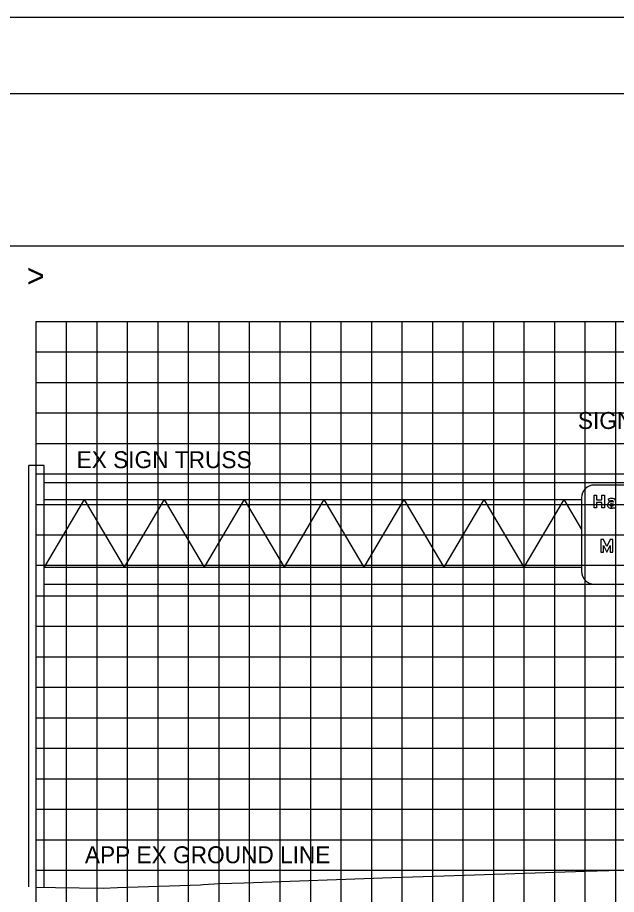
# Model space of a CAD drawing. Extents: x 1797809 to 2198143, y 249608 to 1237864.
# Drawn here: x 2194546.5 to 2194585.7, y 1237280.5 to 1237338 of the extents above; entities that cross this region are included whole.
import ezdxf

# ---------------------------------------------------------------- set-up
doc = ezdxf.new("R2010")
doc.units = 0
for name, color, linetype in [('3', 7, 'Continuous'), ('60', 7, 'Continuous'), ('DESIGN - SHEET - Light Grid', 7, 'Continuous'), ('GSBWFILL', 7, 'Continuous'), ('GSCOLORFILL', 7, 'Continuous'), ('GSDIMS', 7, 'Continuous'), ('GSOUTLINE', 7, 'Continuous'), ('GSSHT', 7, 'Continuous'), ('Level 45', 7, 'Continuous'), ('Level 55', 7, 'Continuous')]:
    doc.layers.add(name, color=color, linetype=linetype)

msp = doc.modelspace()

# ---------------------------------------------------------------- linework, layer by layer
at = {"layer": '3'}
for p, q in [((2194548.227, 1237308.649), (2194547.227, 1237308.649)), ((2194547.227, 1237281.008), (2194547.227, 1237308.649)), ((2194548.227, 1237280.991), (2194548.227, 1237308.649))]:
    msp.add_line(p, q, dxfattribs=at)
at = {"layer": '60'}
msp.add_line((2194547.688, 1237258.106), (2194547.688, 1237318.106), dxfattribs=at)
at = {"layer": 'DESIGN - SHEET - Light Grid'}
msp.add_lwpolyline([(2194547.688, 1237281.001), (2194548.963, 1237280.979), (2194552.089, 1237280.929), (2194553.022, 1237280.964), (2194558.467, 1237281.16), (2194558.636, 1237281.168), (2194559.717, 1237281.229), (2194561.327, 1237281.286), (2194571.003, 1237281.638), (2194574.434, 1237281.747), (2194583.707, 1237282.046), (2194592.078, 1237282.294), (2194595.19, 1237282.386), (2194597.315, 1237282.427), (2194607.204, 1237282.616)], dxfattribs=at)
at = {"layer": 'GSBWFILL'}
for points in [[(2194584.934, 1237305.873), (2194584.767, 1237305.873), (2194584.767, 1237306.226), (2194584.426, 1237306.226), (2194584.426, 1237305.873), (2194584.259, 1237305.873), (2194584.259, 1237306.705), (2194584.426, 1237306.705), (2194584.426, 1237306.393), (2194584.767, 1237306.393), (2194584.767, 1237306.705), (2194584.934, 1237306.705)], [(2194585.315, 1237303.412), (2194585.315, 1237302.959), (2194585.482, 1237302.959), (2194585.482, 1237303.792), (2194585.315, 1237303.792), (2194585.094, 1237303.339), (2194584.874, 1237303.792), (2194584.707, 1237303.792), (2194584.707, 1237302.959), (2194584.874, 1237302.959), (2194584.874, 1237303.412), (2194585.094, 1237302.959)]]:
    msp.add_lwpolyline(points, close=True, dxfattribs=at)
for points in [[(2194585.192, 1237306.435), (2194585.259, 1237306.291)], [(2194585.394, 1237305.857), (2194585.394, 1237306)], [(2194585.394, 1237306), (2194585.394, 1237305.857)], [(2194585.525, 1237306.27), (2194585.525, 1237306.255)], [(2194585.525, 1237305.885), (2194585.525, 1237305.873), (2194585.691, 1237305.873), (2194585.691, 1237306.249)], [(2194585.525, 1237306.108), (2194585.525, 1237306.027)]]:
    msp.add_lwpolyline(points, dxfattribs=at)
for centre, major_axis, start_param, end_param in [((2194585.342, 1237306.058), (0, 0.201), 0.87593, 1.570796), ((2194585.333, 1237306.058), (0, 0.192), 1.570796, 2.21394), ((2194585.372, 1237306.034), (0, 0.239), 0.399285, 0.87593), ((2194585.428, 1237306.02), (0, 0.477), 0, 0.517719), ((2194585.428, 1237306.02), (0, 0.319), 0, 0.559495), ((2194585.391, 1237305.991), (0, 0.285), 0, 0.404512), ((2194585.371, 1237306.058), (0, 0.0708), 0.408547, 1.530785), ((2194585.375, 1237306.058), (0, 0.0754), 1.530785, 1.570796), ((2194585.35, 1237306.058), (0, 0.0499), 1.570796, 2.757027), ((2194585.394, 1237306.166), (0, 0.167), 2.757027, 3.141593), ((2194585.39, 1237306.013), (0, 0.12), 6.259455, 6.691732), ((2194585.391, 1237305.856), (0, 0.42), 5.959871, 6.283185), ((2194585.382, 1237305.724), (0, 0.409), 5.926185, 6.254823), ((2194585.394, 1237306.166), (0, 0.166), 3.141843, 3.28451), ((2194585.384, 1237306.385), (0, 0.385), 3.228562, 3.516221), ((2194585.428, 1237306.09), (0, 0.408), 5.96613, 6.283185), ((2194585.434, 1237306.213), (0, 0.126), 5.822746, 6.330435), ((2194585.462, 1237306.27), (0, 0.0624), 4.712389, 5.822746), ((2194585.497, 1237306.299), (0, 0.187), 4.997165, 5.96613), ((2194585.324, 1237306.249), (0, 0.367), 4.712389, 4.997165), ((2194585.35, 1237306.071), (0, 0.213), 2.21394, 2.611125), ((2194585.372, 1237306.143), (0, 0.286), 2.672443, 3.141593), ((2194585.372, 1237306.281), (0, 0.425), 3.141593, 3.191959), ((2194585.372, 1237306.281), (0, 0.425), 3.192057, 3.508644)]:
    msp.add_ellipse(centre, major_axis=major_axis, ratio=0.999993, start_param=start_param, end_param=end_param, dxfattribs=at)
at = {"layer": 'GSCOLORFILL'}
for points in [[(2194525.191, 1237123.036), (2194847.691, 1237123.036), (2194847.691, 1237333.036), (2194525.191, 1237333.036)], [(2194584.934, 1237305.873), (2194584.767, 1237305.873), (2194584.767, 1237306.226), (2194584.426, 1237306.226), (2194584.426, 1237305.873), (2194584.259, 1237305.873), (2194584.259, 1237306.705), (2194584.426, 1237306.705), (2194584.426, 1237306.393), (2194584.767, 1237306.393), (2194584.767, 1237306.705), (2194584.934, 1237306.705)], [(2194585.315, 1237303.412), (2194585.315, 1237302.959), (2194585.482, 1237302.959), (2194585.482, 1237303.792), (2194585.315, 1237303.792), (2194585.094, 1237303.339), (2194584.874, 1237303.792), (2194584.707, 1237303.792), (2194584.707, 1237302.959), (2194584.874, 1237302.959), (2194584.874, 1237303.412), (2194585.094, 1237302.959)]]:
    msp.add_lwpolyline(points, close=True, dxfattribs=at)
for points in [[(2194585.192, 1237306.435), (2194585.259, 1237306.291)], [(2194585.394, 1237305.857), (2194585.394, 1237306)], [(2194585.394, 1237306), (2194585.394, 1237305.857)], [(2194585.525, 1237306.27), (2194585.525, 1237306.255)], [(2194585.525, 1237305.885), (2194585.525, 1237305.873), (2194585.691, 1237305.873), (2194585.691, 1237306.249)], [(2194585.525, 1237306.108), (2194585.525, 1237306.027)]]:
    msp.add_lwpolyline(points, dxfattribs=at)
for centre, major_axis, start_param, end_param in [((2194585.342, 1237306.058), (0, 0.201), 0.87593, 1.570796), ((2194585.333, 1237306.058), (0, 0.192), 1.570796, 2.21394), ((2194585.372, 1237306.034), (0, 0.239), 0.399285, 0.87593), ((2194585.428, 1237306.02), (0, 0.477), 0, 0.517719), ((2194585.428, 1237306.02), (0, 0.319), 0, 0.559495), ((2194585.391, 1237305.991), (0, 0.285), 0, 0.404512), ((2194585.371, 1237306.058), (0, 0.0708), 0.408547, 1.530785), ((2194585.375, 1237306.058), (0, 0.0754), 1.530785, 1.570796), ((2194585.35, 1237306.058), (0, 0.0499), 1.570796, 2.757027), ((2194585.394, 1237306.166), (0, 0.167), 2.757027, 3.141593), ((2194585.39, 1237306.013), (0, 0.12), 6.259455, 6.691732), ((2194585.391, 1237305.856), (0, 0.42), 5.959871, 6.283185), ((2194585.382, 1237305.724), (0, 0.409), 5.926185, 6.254823), ((2194585.394, 1237306.166), (0, 0.166), 3.141843, 3.28451), ((2194585.384, 1237306.385), (0, 0.385), 3.228562, 3.516221), ((2194585.428, 1237306.09), (0, 0.408), 5.96613, 6.283185), ((2194585.434, 1237306.213), (0, 0.126), 5.822746, 6.330435), ((2194585.462, 1237306.27), (0, 0.0624), 4.712389, 5.822746), ((2194585.497, 1237306.299), (0, 0.187), 4.997165, 5.96613), ((2194585.324, 1237306.249), (0, 0.367), 4.712389, 4.997165), ((2194585.35, 1237306.071), (0, 0.213), 2.21394, 2.611125), ((2194585.372, 1237306.143), (0, 0.286), 2.672443, 3.141593), ((2194585.372, 1237306.281), (0, 0.425), 3.141593, 3.191959), ((2194585.372, 1237306.281), (0, 0.425), 3.192057, 3.508644)]:
    msp.add_ellipse(centre, major_axis=major_axis, ratio=0.999993, start_param=start_param, end_param=end_param, dxfattribs=at)
at = {"layer": 'GSDIMS'}
for p, q in [((2194548.227, 1237307.539), (2194591.934, 1237307.539)), ((2194591.101, 1237307.371), (2194584.275, 1237307.371)), ((2194583.442, 1237306.539), (2194583.442, 1237301.71)), ((2194548.227, 1237306.428), (2194583.442, 1237306.428)), ((2194550.846, 1237306.428), (2194548.227, 1237301.988)), ((2194550.846, 1237306.428), (2194553.465, 1237301.988)), ((2194556.084, 1237306.428), (2194553.465, 1237301.988)), ((2194556.084, 1237306.428), (2194558.703, 1237301.988)), ((2194561.322, 1237306.428), (2194558.703, 1237301.988)), ((2194561.322, 1237306.428), (2194563.941, 1237301.988)), ((2194566.561, 1237306.428), (2194563.941, 1237301.988)), ((2194566.561, 1237306.428), (2194569.18, 1237301.988)), ((2194571.799, 1237306.428), (2194569.18, 1237301.988)), ((2194571.799, 1237306.428), (2194574.418, 1237301.988)), ((2194577.037, 1237306.428), (2194574.418, 1237301.988)), ((2194577.037, 1237306.428), (2194579.656, 1237301.988)), ((2194582.275, 1237306.428), (2194579.656, 1237301.988)), ((2194582.275, 1237306.428), (2194583.442, 1237304.45)), ((2194548.227, 1237301.988), (2194583.442, 1237301.988)), ((2194548.227, 1237300.878), (2194584.275, 1237300.878)), ((2194584.277, 1237300.878), (2194591.101, 1237300.878))]:
    msp.add_line(p, q, dxfattribs=at)
for centre, start, end in [((2194584.275, 1237306.539), 90, 180), ((2194584.275, 1237301.71), 180, 270)]:
    msp.add_arc(centre, 0.833, start, end, dxfattribs=at)
at = {"layer": 'GSOUTLINE'}
for points in [[(2194584.934, 1237305.873), (2194584.767, 1237305.873), (2194584.767, 1237306.226), (2194584.426, 1237306.226), (2194584.426, 1237305.873), (2194584.259, 1237305.873), (2194584.259, 1237306.705), (2194584.426, 1237306.705), (2194584.426, 1237306.393), (2194584.767, 1237306.393), (2194584.767, 1237306.705), (2194584.934, 1237306.705)], [(2194585.315, 1237303.412), (2194585.315, 1237302.959), (2194585.482, 1237302.959), (2194585.482, 1237303.792), (2194585.315, 1237303.792), (2194585.094, 1237303.339), (2194584.874, 1237303.792), (2194584.707, 1237303.792), (2194584.707, 1237302.959), (2194584.874, 1237302.959), (2194584.874, 1237303.412), (2194585.094, 1237302.959)]]:
    msp.add_lwpolyline(points, close=True, dxfattribs=at)
for points in [[(2194585.192, 1237306.435), (2194585.259, 1237306.291)], [(2194585.525, 1237306.27), (2194585.525, 1237306.255)], [(2194585.525, 1237305.885), (2194585.525, 1237305.873), (2194585.691, 1237305.873), (2194585.691, 1237306.249)], [(2194585.525, 1237306.027), (2194585.525, 1237306.108)]]:
    msp.add_lwpolyline(points, dxfattribs=at)
for centre, major_axis, start_param, end_param in [((2194585.342, 1237306.058), (0, 0.201), 0.87593, 1.570796), ((2194585.333, 1237306.058), (0, 0.192), 1.570796, 2.21394), ((2194585.372, 1237306.034), (0, 0.239), 0.399285, 0.87593), ((2194585.428, 1237306.02), (0, 0.477), 6.283185, 6.800904), ((2194585.428, 1237306.02), (0, 0.319), 0, 0.559495), ((2194585.391, 1237305.991), (0, 0.285), 0, 0.404512), ((2194585.371, 1237306.058), (0, 0.0708), 0.408547, 1.530785), ((2194585.375, 1237306.058), (0, 0.0754), 1.530785, 1.570796), ((2194585.35, 1237306.058), (0, 0.0499), 1.570796, 2.757027), ((2194585.394, 1237306.166), (0, 0.167), 2.757027, 3.28451), ((2194585.39, 1237306.013), (0, 0.12), 6.25958, 6.691732), ((2194585.391, 1237305.856), (0, 0.42), 5.959871, 6.283185), ((2194585.382, 1237305.724), (0, 0.409), 5.926185, 6.254787), ((2194585.393, 1237306.127), (0, 0.00624), 6.254787, 6.25958), ((2194585.384, 1237306.385), (0, 0.385), 3.228562, 3.516221), ((2194585.428, 1237306.09), (0, 0.408), 5.96613, 6.283185), ((2194585.434, 1237306.213), (0, 0.126), 5.822746, 6.330435), ((2194585.462, 1237306.27), (0, 0.0624), 4.712389, 5.822746), ((2194585.497, 1237306.299), (0, 0.187), 4.997165, 5.96613), ((2194585.324, 1237306.249), (0, 0.367), 4.712389, 4.997165), ((2194585.35, 1237306.071), (0, 0.213), 2.21394, 2.611125), ((2194585.372, 1237306.143), (0, 0.286), 2.672443, 3.141593), ((2194585.372, 1237306.281), (0, 0.425), 3.141593, 3.508644)]:
    msp.add_ellipse(centre, major_axis=major_axis, ratio=0.999993, start_param=start_param, end_param=end_param, dxfattribs=at)
at = {"layer": 'GSSHT'}
for p, q in [((2194547.688, 1237318.106), (2194677.688, 1237318.106)), ((2194549.688, 1237258.106), (2194549.688, 1237318.106)), ((2194551.688, 1237258.106), (2194551.688, 1237318.106)), ((2194553.688, 1237258.106), (2194553.688, 1237318.106)), ((2194555.688, 1237258.106), (2194555.688, 1237318.106)), ((2194557.688, 1237258.106), (2194557.688, 1237318.106)), ((2194559.688, 1237258.106), (2194559.688, 1237318.106)), ((2194561.688, 1237258.106), (2194561.688, 1237318.106)), ((2194563.688, 1237258.106), (2194563.688, 1237318.106)), ((2194565.688, 1237258.106), (2194565.688, 1237318.106)), ((2194567.688, 1237258.106), (2194567.688, 1237318.106)), ((2194569.688, 1237258.106), (2194569.688, 1237318.106)), ((2194571.688, 1237258.106), (2194571.688, 1237318.106)), ((2194573.688, 1237258.106), (2194573.688, 1237318.106)), ((2194575.688, 1237258.106), (2194575.688, 1237318.106)), ((2194577.688, 1237258.106), (2194577.688, 1237318.106)), ((2194579.688, 1237258.106), (2194579.688, 1237318.106)), ((2194581.688, 1237258.106), (2194581.688, 1237318.106)), ((2194583.688, 1237258.106), (2194583.688, 1237318.106)), ((2194585.688, 1237258.106), (2194585.688, 1237318.106)), ((2194547.688, 1237316.106), (2194677.688, 1237316.106)), ((2194547.688, 1237314.106), (2194677.688, 1237314.106)), ((2194547.688, 1237312.106), (2194677.688, 1237312.106)), ((2194547.688, 1237310.106), (2194677.688, 1237310.106)), ((2194547.688, 1237308.106), (2194677.688, 1237308.106)), ((2194547.688, 1237306.106), (2194677.688, 1237306.106)), ((2194547.688, 1237304.106), (2194677.688, 1237304.106)), ((2194547.688, 1237302.106), (2194677.688, 1237302.106)), ((2194547.688, 1237300.106), (2194677.688, 1237300.106)), ((2194547.688, 1237298.106), (2194677.688, 1237298.106)), ((2194547.688, 1237296.106), (2194677.688, 1237296.106)), ((2194547.688, 1237294.106), (2194677.688, 1237294.106)), ((2194547.688, 1237292.106), (2194677.688, 1237292.106)), ((2194547.688, 1237290.106), (2194677.688, 1237290.106)), ((2194547.688, 1237288.106), (2194677.688, 1237288.106)), ((2194547.688, 1237286.106), (2194677.688, 1237286.106)), ((2194547.688, 1237284.106), (2194677.688, 1237284.106)), ((2194547.688, 1237282.106), (2194677.688, 1237282.106))]:
    msp.add_line(p, q, dxfattribs=at)
msp.add_lwpolyline([(2194512.691, 1237118.036), (2194852.691, 1237118.036), (2194852.691, 1237338.036), (2194512.691, 1237338.036)], close=True, dxfattribs=at)
at = {"layer": 'Level 45'}
msp.add_lwpolyline([(2194537.688, 1237133.046), (2194837.688, 1237133.046), (2194837.688, 1237323.046), (2194537.688, 1237323.046)], close=True, dxfattribs=at)

# ---------------------------------------------------------------- texts
at = {"layer": '60'}
msp.add_text('>', height=1.5, dxfattribs=at).set_placement((2194547.08, 1237320.356))
at = {"layer": 'Level 55'}
for s, height, p in [('SIGN NO.XX', 1.1105, (2194583.201, 1237311.05)), ('EX SIGN TRUSS', 1.11046, (2194550.35, 1237308.479)), ('APP EX GROUND LINE', 1.11046, (2194550.891, 1237282.566))]:
    msp.add_text(s, height=height, dxfattribs=at).set_placement(p)

doc.saveas('drawing.dxf')
